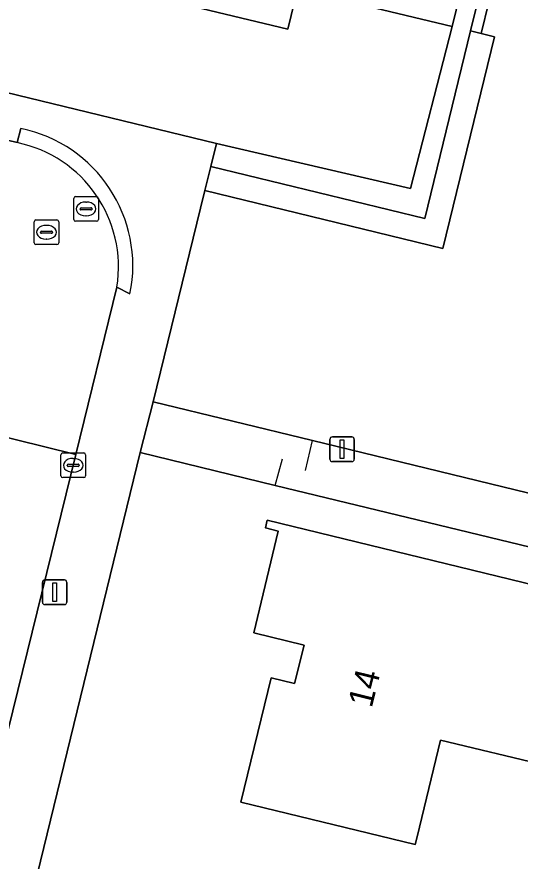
# Model space of a CAD drawing. Extents: x 163266 to 164362, y 381528 to 382286.
# Drawn here: x 164121.01 to 164141.41, y 382138.42 to 382172.66 of the extents above; entities that cross this region are included whole.
import ezdxf

# ---------------------------------------------------------------- set-up
doc = ezdxf.new("R2010")
doc.units = 0
for name, color, linetype in [('IMGEO_Erf', 7, 'Continuous'), ('IMGEO_Groenvoorziening', 7, 'Continuous'), ('IMGEO_Haag', 7, 'Continuous'), ('IMGEO_Hek', 7, 'Continuous'), ('IMGEO_Kolk', 7, 'Continuous'), ('IMGEO_Lichtmast', 7, 'Continuous'), ('IMGEO_Pand', 7, 'Continuous'), ('IMGEO_Pand_nummerreeks', 7, 'Continuous'), ('IMGEO_Rijbaan_lokaal_open', 7, 'Continuous'), ('IMGEO_Rioolput', 7, 'Continuous'), ('IMGEO_Voetpad_halfverhard', 7, 'Continuous'), ('IMGEO_Voetpad_open', 7, 'Continuous')]:
    doc.layers.add(name, color=color, linetype=linetype)

msp = doc.modelspace()

# ---------------------------------------------------------------- linework, layer by layer
at = {"layer": 'IMGEO_Erf'}
msp.add_lwpolyline([(164107.813, 382172.789), (164120.079, 382169.717), (164129.099, 382167.519), (164136.971, 382165.698), (164138.663, 382172.267), (164132.391, 382173.784), (164131.994, 382172.155), (164126.908, 382173.385)], dxfattribs=at)
for points in [[(164158.546, 382145.474), (164158.4, 382147.143), (164154.226, 382148.154), (164131.487, 382153.658), (164126.001, 382154.986), (164119.402, 382127.933), (164101.851, 382056.216), (164115.328, 382052.943), (164136.554, 382047.613)], [(164137.237, 382139.396), (164137.163, 382139.091), (164130.089, 382140.803), (164131.315, 382145.846), (164132.267, 382145.614), (164132.651, 382147.178), (164130.61, 382147.67), (164131.607, 382151.803), (164131.083, 382151.94), (164131.152, 382152.248), (164144.652, 382148.959), (164144.579, 382148.658), (164144.045, 382148.788), (164142.466, 382142.289), (164138.192, 382143.327)]]:
    msp.add_lwpolyline(points, close=True, dxfattribs=at)
at = {"layer": 'IMGEO_Groenvoorziening'}
for points in [[(164140.763, 382175.807), (164139.594, 382176.121), (164139.159, 382174.319), (164139.9, 382174.138), (164139.401, 382172.089), (164139.83, 382171.985)], [(164128.633, 382165.619), (164138.282, 382163.268), (164140.373, 382171.852), (164139.83, 382171.985), (164139.401, 382172.089), (164137.547, 382164.476), (164128.871, 382166.59)]]:
    msp.add_lwpolyline(points, close=True, dxfattribs=at)
msp.add_lwpolyline([(164141.596, 382175.584), (164140.763, 382175.807), (164139.83, 382171.985), (164140.373, 382171.852), (164138.282, 382163.268), (164128.633, 382165.619), (164128.456, 382164.897), (164126.529, 382157.046), (164132.991, 382155.476), (164144.824, 382152.602), (164146.282, 382152.248), (164155.588, 382149.987), (164156.811, 382149.69), (164157.966, 382154.73), (164157.371, 382154.866), (164156.1, 382153.461), (164152.537, 382153.596), (164149.513, 382155.222), (164149.255, 382157.281), (164149.592, 382162.489)], dxfattribs=at)
at = {"layer": 'IMGEO_Haag'}
msp.add_lwpolyline([(164128.633, 382165.619), (164138.282, 382163.268), (164140.373, 382171.852), (164139.83, 382171.985), (164139.401, 382172.089), (164137.547, 382164.476), (164128.871, 382166.59)], close=True, dxfattribs=at)
at = {"layer": 'IMGEO_Hek'}
for points in [[(164132.712, 382154.257), (164132.991, 382155.476)], [(164131.487, 382153.658), (164131.773, 382154.728)]]:
    msp.add_lwpolyline(points, dxfattribs=at)
at = {"layer": 'IMGEO_Kolk'}
for p, q in [((164122.793, 382154.044), (164122.793, 382154.896)), ((164122.868, 382154.97), (164123.72, 382154.97)), ((164123.794, 382154.896), (164123.794, 382154.044)), ((164123.095, 382154.513), (164123.493, 382154.513)), ((164123.281, 382154.75), (164123.306, 382154.75)), ((164123.052, 382154.464), (164123.052, 382154.476)), ((164123.49, 382154.427), (164123.092, 382154.427)), ((164123.304, 382154.19), (164123.279, 382154.19)), ((164123.536, 382154.476), (164123.536, 382154.464)), ((164123.72, 382153.97), (164122.868, 382153.97))]:
    msp.add_line(p, q, dxfattribs=at)
for points in [[(164122.793, 382154.044), (164122.793, 382154.896)], [(164122.868, 382154.97), (164123.72, 382154.97)], [(164123.794, 382154.896), (164123.794, 382154.044)], [(164123.72, 382153.97), (164122.868, 382153.97)]]:
    msp.add_lwpolyline(points, dxfattribs=at)
for centre, radius, start, end in [((164122.87, 382154.894), 0.0765, 91.552, 178.448), ((164122.87, 382154.894), 0.0765, 91.552, 178.448), ((164123.718, 382154.894), 0.0765, 1.552, 88.448), ((164123.718, 382154.894), 0.0765, 1.552, 88.448), ((164123.092, 382154.473), 0.0403, 85.8775, 175.7526), ((164123.497, 382154.475), 0.0386, 1.7309, 96.639), ((164123.089, 382154.463), 0.0366, 178.938, 274.7102), ((164123.493, 382154.47), 0.043, 264.8664, 352.4533), ((164122.87, 382154.046), 0.0765, 181.552, 268.448), ((164122.87, 382154.046), 0.0765, 181.552, 268.448), ((164123.718, 382154.046), 0.0765, 271.552, 358.448), ((164123.718, 382154.046), 0.0765, 271.552, 358.448)]:
    msp.add_arc(centre, radius, start, end, dxfattribs=at)
for centre, major_axis, ratio, start_param, end_param in [((164123.28, 382154.47), (-0.387, 0.002), 0.722429, 4.712389, 7.853982), ((164123.305, 382154.47), (-0.39, 0.002), 0.717154, 1.570796, 4.712389)]:
    msp.add_ellipse(centre, major_axis=major_axis, ratio=ratio, start_param=start_param, end_param=end_param, dxfattribs=at)
at = {"layer": 'IMGEO_Lichtmast'}
for p, q in [((164133.7, 382154.723), (164133.7, 382155.523)), ((164133.7, 382155.523), (164133.7, 382154.723)), ((164133.8, 382155.623), (164134.59, 382155.623)), ((164134.59, 382155.623), (164133.8, 382155.623)), ((164134.69, 382155.523), (164134.69, 382154.723)), ((164134.69, 382154.723), (164134.69, 382155.523)), ((164134.59, 382154.623), (164133.8, 382154.623)), ((164133.8, 382154.623), (164134.59, 382154.623)), ((164122.044, 382148.922), (164122.044, 382149.722)), ((164122.044, 382149.722), (164122.044, 382148.922)), ((164122.144, 382149.822), (164122.934, 382149.822)), ((164122.934, 382149.822), (164122.144, 382149.822)), ((164123.034, 382149.722), (164123.034, 382148.922)), ((164123.034, 382148.922), (164123.034, 382149.722)), ((164122.934, 382148.822), (164122.144, 382148.822)), ((164122.144, 382148.822), (164122.934, 382148.822))]:
    msp.add_line(p, q, dxfattribs=at)
for points in [[(164134.12, 382155.498), (164134.27, 382155.498), (164134.27, 382154.748), (164134.12, 382154.748), (164134.12, 382155.498)], [(164122.464, 382149.697), (164122.614, 382149.697), (164122.614, 382148.947), (164122.464, 382148.947), (164122.464, 382149.697)]]:
    msp.add_lwpolyline(points, dxfattribs=at)
for centre, start, end in [((164133.8, 382155.523), 90, 180), ((164133.8, 382155.523), 90, 180), ((164134.59, 382155.523), 0, 90), ((164134.59, 382155.523), 360, 90), ((164133.8, 382154.723), 180, 270), ((164133.8, 382154.723), 180, 270), ((164134.59, 382154.723), 270, 0), ((164134.59, 382154.723), 270, 0), ((164122.144, 382149.722), 90, 180), ((164122.144, 382149.722), 90, 180), ((164122.934, 382149.722), 0, 90), ((164122.934, 382149.722), 360, 90), ((164122.144, 382148.922), 180, 270), ((164122.144, 382148.922), 180, 270), ((164122.934, 382148.922), 270, 0), ((164122.934, 382148.922), 270, 0)]:
    msp.add_arc(centre, 0.1, start, end, dxfattribs=at)
at = {"layer": 'IMGEO_Pand'}
for points in [[(164128.622, 382181.557), (164126.564, 382173.084), (164126.817, 382173.017), (164126.908, 382173.385), (164131.994, 382172.155), (164132.391, 382173.784), (164138.663, 382172.267), (164139.159, 382174.319), (164139.594, 382176.121), (164140.224, 382178.727)], [(164144.045, 382148.788), (164144.579, 382148.658), (164144.652, 382148.959), (164131.152, 382152.248), (164131.083, 382151.94), (164131.607, 382151.803), (164130.61, 382147.67), (164132.651, 382147.178), (164132.267, 382145.614), (164131.315, 382145.846), (164130.089, 382140.803), (164137.163, 382139.091), (164137.237, 382139.396), (164138.192, 382143.327), (164142.466, 382142.289)]]:
    msp.add_lwpolyline(points, close=True, dxfattribs=at)
at = {"layer": 'IMGEO_Rijbaan_lokaal_open'}
for points in [[(164121.017, 382167.561), (164114.312, 382169.171), (164093.411, 382174.302), (164074.461, 382178.912), (164071.318, 382179.688), (164070.119, 382174.831), (164073.291, 382174.08), (164112.156, 382164.604), (164115.215, 382163.862), (164115.558, 382163.779)], [(164118.513, 382156.108), (164123.394, 382154.913), (164125.065, 382161.702)]]:
    msp.add_lwpolyline(points, dxfattribs=at)
msp.add_lwpolyline([(164109.623, 382098.674), (164113.621, 382114.85), (164118.872, 382136.535), (164123.394, 382154.913), (164118.513, 382156.108), (164118.361, 382155.476), (164113.962, 382137.44), (164108.861, 382116.6), (164104.706, 382099.598), (164095.434, 382061.701), (164094.976, 382059.799), (164099.812, 382058.645), (164099.892, 382058.963), (164104.725, 382078.741)], close=True, dxfattribs=at)
msp.add_arc((164119.969, 382162.509), 5.159, 350.9963, 78.2851, dxfattribs=at)
at = {"layer": 'IMGEO_Rioolput'}
for p, q in [((164123.312, 382164.443), (164123.312, 382165.295)), ((164123.387, 382165.369), (164124.239, 382165.369)), ((164123.8, 382165.149), (164123.825, 382165.149)), ((164124.313, 382165.295), (164124.313, 382164.443)), ((164123.571, 382164.863), (164123.571, 382164.875)), ((164124.009, 382164.826), (164123.611, 382164.826)), ((164123.614, 382164.912), (164124.012, 382164.912)), ((164124.055, 382164.875), (164124.055, 382164.863)), ((164121.782, 382164.424), (164122.634, 382164.424)), ((164123.823, 382164.589), (164123.798, 382164.589)), ((164121.707, 382163.498), (164121.707, 382164.35)), ((164122.195, 382164.204), (164122.22, 382164.204)), ((164122.708, 382164.35), (164122.708, 382163.498)), ((164124.239, 382164.369), (164123.387, 382164.369)), ((164121.966, 382163.918), (164121.966, 382163.93)), ((164122.404, 382163.881), (164122.006, 382163.881)), ((164122.009, 382163.967), (164122.407, 382163.967)), ((164122.45, 382163.93), (164122.45, 382163.918)), ((164122.634, 382163.424), (164121.782, 382163.424)), ((164122.218, 382163.644), (164122.193, 382163.644))]:
    msp.add_line(p, q, dxfattribs=at)
for points in [[(164123.312, 382164.443), (164123.312, 382165.295)], [(164123.387, 382165.369), (164124.239, 382165.369)], [(164124.313, 382165.295), (164124.313, 382164.443)], [(164121.782, 382164.424), (164122.634, 382164.424)], [(164121.707, 382163.498), (164121.707, 382164.35)], [(164122.708, 382164.35), (164122.708, 382163.498)], [(164124.239, 382164.369), (164123.387, 382164.369)], [(164122.634, 382163.424), (164121.782, 382163.424)]]:
    msp.add_lwpolyline(points, dxfattribs=at)
for centre, radius, start, end in [((164123.389, 382165.293), 0.0765, 91.552, 178.448), ((164123.389, 382165.293), 0.0765, 91.552, 178.448), ((164124.237, 382165.293), 0.0765, 1.552, 88.448), ((164124.237, 382165.293), 0.0765, 1.552, 88.448), ((164123.611, 382164.872), 0.0403, 85.8775, 175.7526), ((164123.608, 382164.862), 0.0366, 178.938, 274.7102), ((164124.012, 382164.869), 0.043, 264.8664, 352.4533), ((164124.016, 382164.874), 0.0386, 1.7309, 96.639), ((164121.784, 382164.348), 0.0765, 91.552, 178.448), ((164121.784, 382164.348), 0.0765, 91.552, 178.448), ((164122.632, 382164.348), 0.0765, 1.552, 88.448), ((164122.632, 382164.348), 0.0765, 1.552, 88.448), ((164123.389, 382164.445), 0.0765, 181.552, 268.448), ((164123.389, 382164.445), 0.0765, 181.552, 268.448), ((164124.237, 382164.445), 0.0765, 271.552, 358.448), ((164124.237, 382164.445), 0.0765, 271.552, 358.448), ((164122.006, 382163.927), 0.0403, 85.8775, 175.7526), ((164122.003, 382163.917), 0.0366, 178.938, 274.7102), ((164122.407, 382163.924), 0.043, 264.8664, 352.4533), ((164122.411, 382163.929), 0.0386, 1.7309, 96.639), ((164121.784, 382163.5), 0.0765, 181.552, 268.448), ((164121.784, 382163.5), 0.0765, 181.552, 268.448), ((164122.632, 382163.5), 0.0765, 271.552, 358.448), ((164122.632, 382163.5), 0.0765, 271.552, 358.448)]:
    msp.add_arc(centre, radius, start, end, dxfattribs=at)
for centre, major_axis, ratio, start_param, end_param in [((164123.799, 382164.869), (-0.387, 0.002), 0.722429, 4.712389, 7.853982), ((164123.824, 382164.869), (-0.39, 0.002), 0.717154, 1.570796, 4.712389), ((164122.194, 382163.924), (-0.387, 0.002), 0.722429, 4.712389, 7.853982), ((164122.219, 382163.924), (-0.39, 0.002), 0.717154, 1.570796, 4.712389)]:
    msp.add_ellipse(centre, major_axis=major_axis, ratio=ratio, start_param=start_param, end_param=end_param, dxfattribs=at)
at = {"layer": 'IMGEO_Voetpad_halfverhard'}
msp.add_lwpolyline([(164137.547, 382164.476), (164139.401, 382172.089), (164139.9, 382174.138), (164139.159, 382174.319), (164138.663, 382172.267), (164136.971, 382165.698), (164129.099, 382167.519), (164128.871, 382166.59)], close=True, dxfattribs=at)
at = {"layer": 'IMGEO_Voetpad_open'}
for points in [[(163932.888, 382213.459), (163947.637, 382209.835), (163951.868, 382208.832), (163970.464, 382204.278), (163992.893, 382198.806), (163993.571, 382198.644), (164000, 382197.076), (164009.119, 382194.852), (164010.84, 382194.429), (164030.724, 382189.597), (164051.633, 382184.501), (164054.512, 382183.806), (164071.318, 382179.688), (164074.461, 382178.912), (164093.411, 382174.302), (164114.312, 382169.171), (164121.017, 382167.561), (164121.171, 382168.134)], [(164100.825, 382052.023), (164101.607, 382055.219), (164101.851, 382056.216), (164119.402, 382127.933), (164126.001, 382154.986), (164126.529, 382157.046), (164128.456, 382164.897), (164128.633, 382165.619), (164128.871, 382166.59), (164129.099, 382167.519), (164120.079, 382169.717), (164107.813, 382172.789)], [(164121.171, 382168.134), (164121.017, 382167.561)], [(164125.594, 382161.422), (164125.065, 382161.702), (164123.394, 382154.913), (164118.872, 382136.535), (164113.621, 382114.85), (164109.623, 382098.674), (164104.725, 382078.741), (164099.892, 382058.963), (164099.812, 382058.645), (164099.395, 382056.792)], [(164125.065, 382161.702), (164125.594, 382161.422)]]:
    msp.add_lwpolyline(points, dxfattribs=at)
msp.add_lwpolyline([(164132.991, 382155.476), (164126.529, 382157.046), (164126.001, 382154.986), (164131.487, 382153.658), (164154.226, 382148.154), (164158.4, 382147.143), (164162.767, 382166.129), (164163.888, 382165.875), (164169.024, 382164.714), (164169.489, 382166.782), (164164.399, 382167.933), (164163.229, 382168.198), (164161.161, 382168.666), (164157.966, 382154.73), (164156.811, 382149.69), (164155.588, 382149.987), (164146.282, 382152.248), (164144.824, 382152.602)], close=True, dxfattribs=at)
for centre, radius, start, end in [((164120.017, 382162.56), 5.692, 348.4637, 78.3035), ((164120.017, 382162.56), 5.692, 348.4637, 78.3035), ((164119.969, 382162.509), 5.159, 350.9963, 78.2851)]:
    msp.add_arc(centre, radius, start, end, dxfattribs=at)

# ---------------------------------------------------------------- texts
at = {"layer": 'IMGEO_Pand_nummerreeks'}
msp.add_text('14', height=1, rotation=76.2034, dxfattribs=at).set_placement((164135.396, 382144.6))

doc.saveas('drawing.dxf')
